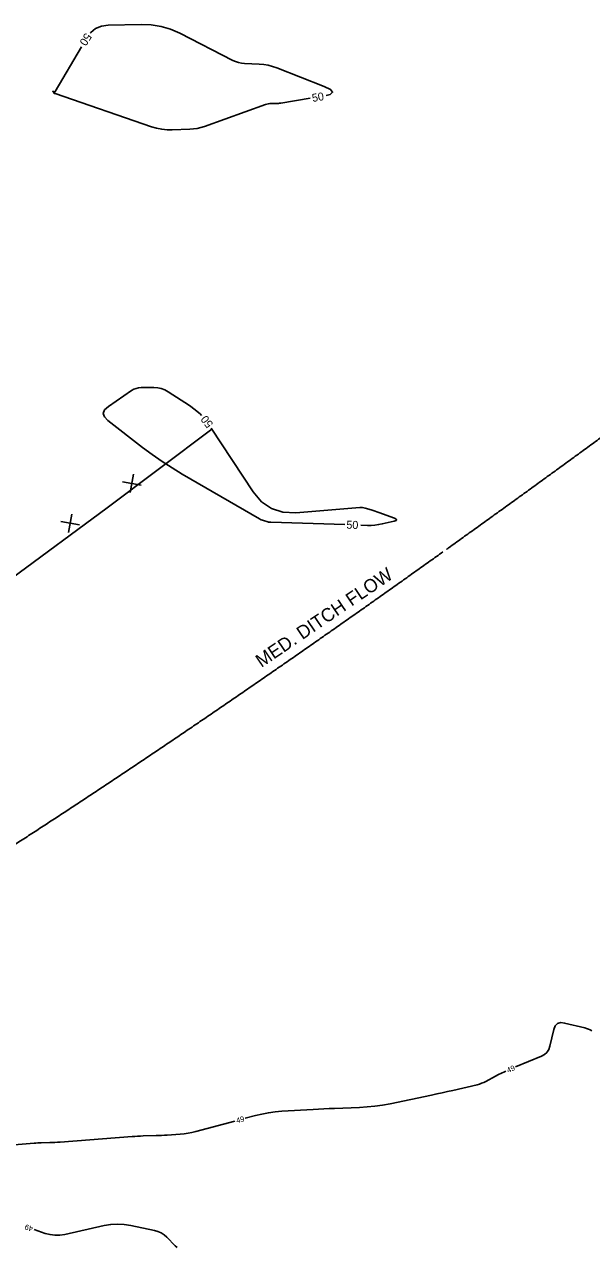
# Model space of a CAD drawing. Extents: x 2384780 to 2405861, y 547869 to 573706.
# Drawn here: x 2391908.6 to 2392121.2, y 552887.6 to 553345.8 of the extents above; entities that cross this region are included whole.
import ezdxf

# ---------------------------------------------------------------- set-up
doc = ezdxf.new("R2010")
doc.units = 0
for name, color, linetype in [('Breaklines', 7, 'Continuous'), ('Old_Level_5', 7, 'Continuous'), ('Old_Level_60', 7, 'Continuous'), ('Old_Level_61', 7, 'Continuous'), ('Old_Level_63', 7, 'Continuous')]:
    doc.layers.add(name, color=color, linetype=linetype)

# ---------------------------------------------------------------- blocks, each defined once
blk = doc.blocks.new('SPOT')
at = {"layer": 'Breaklines'}
for p, q in [((-5.48625, 4.61225), (5.48625, -4.61175)), ((-4.608, -5.326), (4.609, 5.325))]:
    blk.add_line(p, q, dxfattribs=at)

msp = doc.modelspace()

# ---------------------------------------------------------------- linework, layer by layer
at = {"layer": 'Old_Level_5'}
for points in [[(2392066.76825, 553148.98475), (2392067.7255, 553149.66975), (2392072.4145, 553153.0295), (2392077.1005, 553156.3935), (2392081.78375, 553159.7615), (2392086.46425, 553163.1335), (2392091.14175, 553166.50925), (2392095.817, 553169.889), (2392100.4895, 553173.27225), (2392105.1595, 553176.659), (2392109.82725, 553180.04875), (2392114.49275, 553183.442), (2392119.156, 553186.83825), (2392123.81725, 553190.2375), (2392128.47625, 553193.63975), (2392133.13375, 553197.0445), (2392137.7895, 553200.45175), (2392142.443, 553203.8615), (2392147.09525, 553207.27375), (2392151.746, 553210.688), (2392156.39525, 553214.10425), (2392161.043, 553217.5225), (2392165.68975, 553220.9425), (2392170.335, 553224.36425), (2392174.97925, 553227.7875), (2392179.62275, 553231.21225), (2392184.26525, 553234.63825), (2392188.90675, 553238.06525), (2392193.54775, 553241.4935), (2392198.18825, 553244.92275), (2392202.828, 553248.35275), (2392207.4675, 553251.78325), (2392212.10675, 553255.2145), (2392216.7455, 553258.64575), (2392221.38425, 553262.07775), (2392226.02275, 553265.50975)], [(2392065.3995, 553148.00575), (2392063.03325, 553146.3145), (2392058.338, 553142.9635), (2392053.63925, 553139.6175), (2392048.9375, 553136.27575), (2392044.23225, 553132.93925), (2392039.5235, 553129.60775), (2392034.81125, 553126.2815), (2392030.09525, 553122.96025), (2392025.3755, 553119.64475), (2392020.652, 553116.33475), (2392015.9245, 553113.0305), (2392011.193, 553109.73175), (2392006.4575, 553106.439), (2392001.71775, 553103.1525), (2391996.974, 553099.87225), (2391992.22525, 553096.5985), (2391987.47275, 553093.331), (2391982.71575, 553090.07025), (2391977.95375, 553086.816), (2391973.1875, 553083.569), (2391968.4165, 553080.329), (2391963.6405, 553077.096), (2391958.85975, 553073.8705), (2391954.07375, 553070.65225), (2391949.283, 553067.44175), (2391944.487, 553064.23875), (2391939.686, 553061.044), (2391934.88, 553057.857), (2391930.06825, 553054.67825), (2391925.25125, 553051.5075), (2391920.4285, 553048.3455), (2391915.6005, 553045.192), (2391910.76675, 553042.04725), (2391905.92775, 553038.91125), (2391901.0825, 553035.78425), (2391896.2315, 553032.66625), (2391891.37475, 553029.55775), (2391886.512, 553026.45875), (2391881.64325, 553023.369), (2391876.76675, 553020.288)]]:
    msp.add_spline(points, degree=3, dxfattribs=at)
at = {"layer": 'Old_Level_60'}
for points in [[(2392121.221, 552968.50225), (2392120.60075, 552968.836), (2392119.9615, 552969.12225), (2392119.30325, 552969.361), (2392118.6255, 552969.55225), (2392111.056, 552971.3975), (2392109.588, 552971.5405), (2392108.42875, 552971.1785), (2392107.57775, 552970.312), (2392107.03525, 552968.9405), (2392105.53925, 552962.68225), (2392105.0995, 552961.4425), (2392104.422, 552960.40525), (2392103.50625, 552959.571), (2392102.3525, 552958.939), (2392092.683, 552954.90925)], [(2392088.99425, 552953.362), (2392088.48625, 552953.1425), (2392087.3525, 552952.617), (2392086.2325, 552952.062), (2392085.127, 552951.4775), (2392081.538, 552949.52), (2392080.7585, 552949.128), (2392079.95825, 552948.79075), (2392079.13675, 552948.5085), (2392078.2945, 552948.28075), (2392069.1085, 552946.1235), (2392067.13875, 552945.66775), (2392065.166, 552945.225), (2392063.1905, 552944.795), (2392061.212, 552944.378), (2392045.647, 552941.15075), (2392042.815, 552940.6245), (2392039.9685, 552940.21775), (2392037.1075, 552939.93), (2392034.232, 552939.7615), (2392024.81525, 552939.406), (2392022.7975, 552939.324), (2392020.7805, 552939.23025), (2392018.764, 552939.12475), (2392016.74825, 552939.00775), (2392005.0265, 552938.29275), (2392002.52475, 552938.07725), (2392000.04325, 552937.73725), (2391997.582, 552937.273), (2391995.141, 552936.68425), (2391991.3545, 552935.67)], [(2391987.49075, 552934.63525), (2391972.819, 552930.70575), (2391971.37, 552930.3545), (2391969.90925, 552930.073), (2391968.437, 552929.86175), (2391966.95275, 552929.7205), (2391962.085, 552929.3735), (2391961.04175, 552929.305), (2391959.99775, 552929.2485), (2391958.95325, 552929.20375), (2391957.908, 552929.17075), (2391953.07725, 552929.0465), (2391952.0425, 552929.01325), (2391951.00825, 552928.96675), (2391949.97475, 552928.90725), (2391948.942, 552928.83475), (2391921.93125, 552926.76475), (2391920.96525, 552926.697), (2391919.99875, 552926.6415), (2391919.0315, 552926.5985), (2391918.06375, 552926.568), (2391914.90125, 552926.48825), (2391914.224, 552926.4665), (2391913.547, 552926.43525), (2391912.8705, 552926.39475), (2391912.19475, 552926.34475), (2391889.6585, 552924.52425)], [(2391912.17225, 552893.93475), (2391916.36, 552892.5445), (2391918.1865, 552892.06775), (2391920.026, 552891.8465), (2391921.87825, 552891.8805), (2391923.74375, 552892.16975), (2391938.48625, 552895.4525), (2391940.9655, 552895.869), (2391943.446, 552896.01525), (2391945.92775, 552895.89075), (2391948.4105, 552895.49575), (2391957.29625, 552893.59825), (2391958.60125, 552893.22325), (2391959.8125, 552892.676), (2391960.92975, 552891.9565), (2391961.95325, 552891.06425), (2391965.14375, 552887.86875), (2391965.86275, 552887.26025)]]:
    msp.add_lwpolyline(points, dxfattribs=at)
at = {"layer": 'Old_Level_61'}
for points in [[(2392021.65125, 553319.1515), (2392023.1625, 553319.5295), (2392024.08825, 553320.35225), (2392023.356, 553321.351), (2392020.96575, 553322.526), (2392003.14175, 553329.51875), (2392001.5565, 553330.067), (2391999.9425, 553330.47975), (2391998.29975, 553330.7565), (2391996.62825, 553330.8975), (2391991.121, 553331.13675), (2391989.957, 553331.24875), (2391988.82525, 553331.4825), (2391987.72525, 553331.83775), (2391986.65775, 553332.315), (2391966.7825, 553342.48125), (2391963.339, 553343.9885), (2391959.7915, 553345.041), (2391956.13975, 553345.63875), (2391952.38375, 553345.78175), (2391939.9435, 553345.506), (2391937.443, 553345.1665), (2391935.27275, 553344.266), (2391933.433, 553342.80475), (2391933.19525, 553342.4865)], [(2391929.97, 553337.4375), (2391920.1325, 553320.58875), (2391920.06, 553320.49725), (2391919.97525, 553320.4495), (2391919.87775, 553320.4455), (2391919.768, 553320.48525), (2391919.38925, 553320.68675), (2391919.32425, 553320.7145), (2391919.29075, 553320.71175), (2391919.28925, 553320.67825), (2391919.3195, 553320.614), (2391919.6275, 553320.0855), (2391919.65475, 553320.04525), (2391919.6865, 553320.00925), (2391919.723, 553319.97825), (2391919.764, 553319.95175)], [(2391919.764, 553319.95175), (2391919.96575, 553319.839), (2391919.98275, 553319.832), (2391919.99975, 553319.82975), (2391920.01675, 553319.8325), (2391920.0335, 553319.8405), (2391920.088, 553319.87425), (2391920.1, 553319.88), (2391920.112, 553319.88275), (2391920.1245, 553319.88275), (2391920.1375, 553319.8795), (2391956.1965, 553307.4325), (2391958.112, 553306.867), (2391960.0545, 553306.4835), (2391962.02425, 553306.282), (2391964.02125, 553306.2625), (2391970.589, 553306.496), (2391971.98625, 553306.5995), (2391973.36275, 553306.80925), (2391974.719, 553307.12525), (2391976.05475, 553307.548), (2391998.91175, 553315.75525), (2391999.46025, 553315.92625), (2392000.017, 553316.04825), (2392000.58225, 553316.1215), (2392001.15625, 553316.146), (2392003.04475, 553316.146), (2392003.44875, 553316.15425), (2392003.85125, 553316.17875), (2392004.25275, 553316.2195), (2392004.65275, 553316.27675), (2392015.7485, 553318.0925)], [(2391974.9365, 553199.20425), (2391974.5705, 553199.60725), (2391972.6185, 553201.34625), (2391970.47175, 553202.889), (2391962.42925, 553208.06625), (2391961.18575, 553208.7505), (2391959.885, 553209.23925), (2391958.52675, 553209.53225), (2391957.111, 553209.63), (2391952.39225, 553209.63), (2391951.40325, 553209.5585), (2391950.4585, 553209.344), (2391949.55825, 553208.9865), (2391948.70225, 553208.486), (2391940.043, 553202.54575), (2391938.64175, 553201.25975), (2391938.14925, 553199.94775), (2391938.5655, 553198.6095), (2391939.8905, 553197.24525)], [(2391939.8905, 553197.24525), (2391952.8995, 553187.17525), (2391956.4915, 553184.489), (2391960.1665, 553181.9265), (2391963.92475, 553179.48775), (2391967.7665, 553177.1725), (2391996.64525, 553160.41575), (2391997.008, 553160.2185), (2391997.3805, 553160.04275), (2391997.76225, 553159.8885), (2391998.15325, 553159.7555), (2391999.76625, 553159.257), (2391999.88375, 553159.22525), (2392000.00275, 553159.20275), (2392000.123, 553159.18925), (2392000.2445, 553159.18475), (2392000.644, 553159.18475), (2392000.72975, 553159.1845), (2392000.81525, 553159.18325), (2392000.90075, 553159.1815), (2392000.98625, 553159.179), (2392028.63575, 553158.265)], [(2392034.6325, 553158.06675), (2392037.20025, 553157.982), (2392038.59575, 553157.981), (2392039.98225, 553158.07075), (2392041.36, 553158.25125), (2392042.72875, 553158.5225), (2392047.18575, 553159.55675), (2392047.9065, 553159.793), (2392048.15825, 553160.0585), (2392047.9415, 553160.3535), (2392047.25575, 553160.67775), (2392041.38225, 553162.841), (2392040.689, 553163.0895), (2392039.99175, 553163.32525), (2392039.2905, 553163.54875), (2392038.58525, 553163.76), (2392036.2745, 553164.429), (2392035.777, 553164.5495), (2392035.27475, 553164.62375), (2392034.76775, 553164.652), (2392034.25625, 553164.634), (2392010.277, 553162.7215), (2392005.42675, 553162.90125), (2392001.1535, 553164.2605), (2391997.45725, 553166.79925), (2391994.3375, 553170.517), (2391978.59775, 553194.46475)]]:
    msp.add_lwpolyline(points, dxfattribs=at)
at = {"layer": 'Old_Level_63'}
msp.add_lwpolyline([(2391780.3485, 553052.08225), (2391821.8645, 553080.07725), (2391863.104, 553108.53425), (2391903.7275, 553138.02075), (2391939.5635, 553164.5395), (2391978.76775, 553194.0355)], dxfattribs=at)

# ---------------------------------------------------------------- block references
at = {"layer": 'Old_Level_63', "xscale": 0.49999999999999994, "yscale": 0.5, "rotation": 29.89777178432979}
for p in [(2391948.846, 553173.71475), (2391925.7225, 553158.74925)]:
    msp.add_blockref('SPOT', p, dxfattribs=at)

# ---------------------------------------------------------------- texts
at = {"layer": 'Old_Level_5'}
msp.add_text('MED. DITCH FLOW', height=4.9999995, rotation=34.2133278, dxfattribs=at).set_placement((2391997.39198, 553104.49352))
at = {"layer": 'Old_Level_60'}
for rotation, p in [(22.7550111, (2392089.85875, 552952.645)), (14.9930861, (2391988.2515, 552933.80375)), (161.6346694, (2391911.994, 552895.0475))]:
    msp.add_text('49', height=2, rotation=rotation, dxfattribs=at).set_placement(p)
at = {"layer": 'Old_Level_61'}
for rotation, p in [(237.4306389, (2391931.49025, 553342.82625)), (10.1696861, (2392016.64925, 553316.6835)), (127.6861778, (2391979.509, 553195.9695)), (358.1066139, (2392029.22375, 553156.74475))]:
    msp.add_text('50', height=3, rotation=rotation, dxfattribs=at).set_placement(p)

doc.saveas('drawing.dxf')
